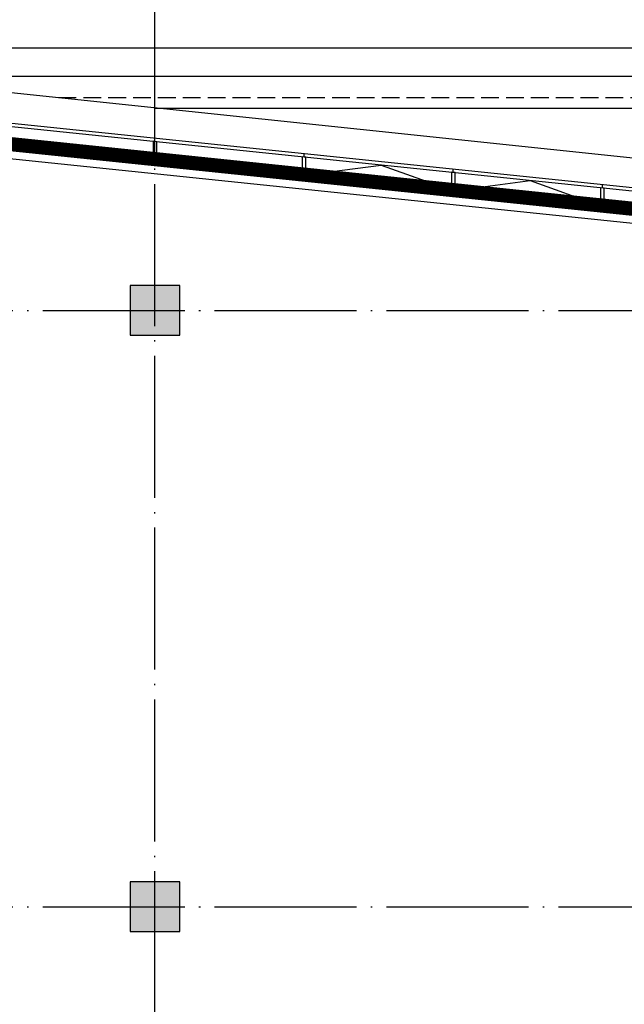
# Model space of a CAD drawing. Extents: x 797781 to 1255204, y 21234 to 1024248.
# Tile 579 of 656: x 970205 to 978716, y 577189 to 591056. Entities that reach past the tile are written whole.
import ezdxf

# ---------------------------------------------------------------- set-up
doc = ezdxf.new("R2010")
doc.units = 0
doc.header["$LTSCALE"] = 1000
doc.header["$MEASUREMENT"] = 0
doc.linetypes.add('230303生产综合楼-平面图_t8$0$__DASH', pattern=[0.35, 0.25, -0.1])
doc.linetypes.add('230303生产综合楼-平面图_t8$0$DOTE', pattern=[2.42, 2, -0.2, 0.02, -0.2])
for name, color, linetype in [('230303生产综合楼-平面图_t8$0$3T_WOOD', 21, 'Continuous'), ('230303生产综合楼-平面图_t8$0$COLUMN', 40, 'Continuous'), ('230303生产综合楼-平面图_t8$0$CURTWALL', 4, 'Continuous'), ('230303生产综合楼-平面图_t8$0$DOTE', 1, '230303生产综合楼-平面图_t8$0$DOTE'), ('230303生产综合楼-平面图_t8$0$PUB_HATCH', 8, 'Continuous'), ('230303生产综合楼-平面图_t8$0$看线', 115, 'Continuous'), ('PUB_HATCH', 8, 'Continuous')]:
    doc.layers.add(name, color=color, linetype=linetype)

# ---------------------------------------------------------------- blocks, each defined once
blk = doc.blocks.new('AQ6-8')
at = {"color": 2, "linetype": '230303生产综合楼-平面图_t8$0$DOTE', "ltscale": 2, "const_width": 200}
blk.add_lwpolyline([(1032471, 584888), (1091256, 584893), (1110140, 582930)], dxfattribs=at)
blk = doc.blocks.new('230303生产综合楼-平面图_t8$0$6WLGJ')
at = {"layer": '230303生产综合楼-平面图_t8$0$3T_WOOD'}
for points in [[(1089116, 388917), (1089166, 388912), (1089166, 389163), (1089116, 389168)], [(1091216, 388699), (1091266, 388694), (1091266, 388945), (1091216, 388951)], [(1093316, 388482), (1093366, 388476), (1093366, 388728), (1093316, 388733)], [(1095416, 388264), (1095466, 388259), (1095466, 388510), (1095416, 388515)]]:
    blk.add_lwpolyline(points, close=True, dxfattribs=at)
for points in [[(1089141, 389166), (1089141, 389216)], [(1089141, 389166), (1089141, 389216)], [(1091241, 388948), (1091241, 388998)], [(1093341, 388730), (1093341, 388781)], [(1095441, 388513), (1095441, 388563)]]:
    blk.add_lwpolyline(points, dxfattribs=at)
blk = doc.blocks.new('_FZH')
blk.add_lwpolyline([(-0.5, -0.5), (0.5, -0.5), (0.5, 0.5), (-0.5, 0.5)], close=True)
at = {"layer": 'PUB_HATCH'}
blk.add_solid([(-0.5, -0.5), (0.5, -0.5), (-0.5, 0.5), (0.5, 0.5)], dxfattribs=at)

msp = doc.modelspace()

# ---------------------------------------------------------------- linework, layer by layer
at = {"layer": '230303生产综合楼-平面图_t8$0$CURTWALL'}
for points in [[(895858, 590262.2), (963708, 590262.2), (989558, 587582.3), (989558, 566862.2), (895858, 566862.2)], [(895908, 590212.2), (963705.4, 590212.2), (989508, 587537.2), (989508, 566912.2), (895908, 566912.2)], [(896158, 589962.2), (963692.5, 589962.2), (989258, 587311.8), (989258, 567162.2), (896158, 567162.2)]]:
    msp.add_lwpolyline(points, close=True, dxfattribs=at)
for points in [[(974233, 588869.4), (975292.6, 589009.4), (976283, 588653.8)], [(976333, 588651.7), (977392.6, 588791.7), (978383, 588436.1)]]:
    msp.add_lwpolyline(points, dxfattribs=at)
at = {"layer": '230303生产综合楼-平面图_t8$0$DOTE'}
for p, q in [((972108, 564962.2), (972108, 592962.2)), ((895508, 586962.2), (989908, 586962.2)), ((895508, 578562.2), (989908, 578562.2))]:
    msp.add_line(p, q, dxfattribs=at)
at = {"layer": '230303生产综合楼-平面图_t8$0$PUB_HATCH', "color": 8}
msp.add_lwpolyline([(896358, 576462.2), (896358, 589762.2), (963682.2, 589762.2), (989058, 587131.4), (989058, 567362.2), (896358, 567362.2), (896358, 573462.2)], dxfattribs=at)
at = {"layer": '230303生产综合楼-平面图_t8$0$看线'}
for p, q in [((967898.5, 590262.2), (989558, 590262.2)), ((972108, 589812.2), (989108, 589812.2))]:
    msp.add_line(p, q, dxfattribs=at)
at = {"layer": '230303生产综合楼-平面图_t8$0$看线', "linetype": '230303生产综合楼-平面图_t8$0$__DASH'}
msp.add_line((970751.3, 589962.2), (989258, 589962.2), dxfattribs=at)
at = {"layer": '230303生产综合楼-平面图_t8$0$看线'}
msp.add_lwpolyline([(895458, 569181.9), (895458, 593389.6), (921394.7, 590662.2), (989958, 590662.2), (989958, 566462.2), (921321.3, 566462.2)], dxfattribs=at)
msp.add_lwpolyline([(895458, 590662.2), (964094.7, 590662.2), (989958, 587942.4), (989958, 566462.2), (895458, 566462.2)], close=True, dxfattribs=at)

# ---------------------------------------------------------------- block references
for name, p in [('AQ6-8', (-127563.3, 5074.6)), ('230303生产综合楼-平面图_t8$0$6WLGJ', (-117033.3, 200175.3))]:
    msp.add_blockref(name, p)
at = {"layer": '230303生产综合楼-平面图_t8$0$COLUMN', "xscale": 700, "yscale": 700, "zscale": 700}
for p in [(972108, 586962.2), (972108, 578562.2)]:
    msp.add_blockref('_FZH', p, dxfattribs=at)

doc.saveas('drawing.dxf')
